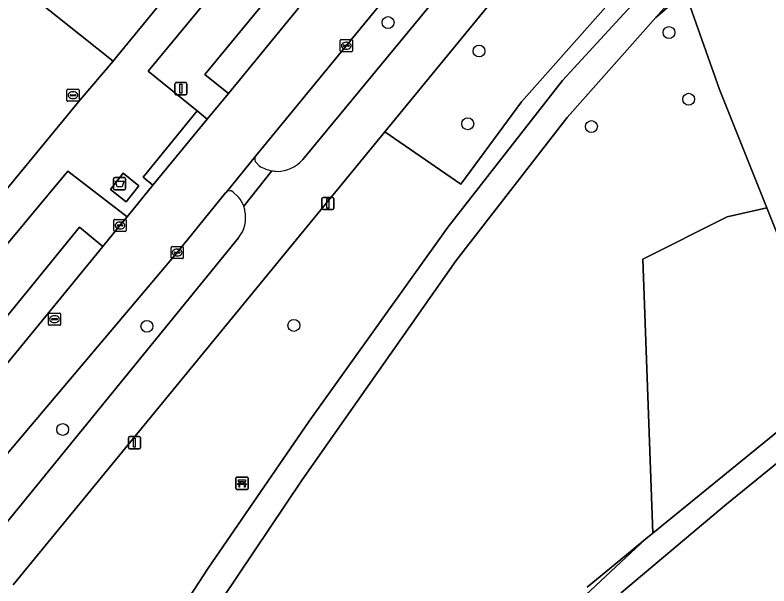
# Model space of a CAD drawing. Extents: x 160349 to 161355, y 381727 to 382854.
# Drawn here: x 160890.7 to 160952.5, y 381924.5 to 381971.4 of the extents above; entities that cross this region are included whole.
import ezdxf

# ---------------------------------------------------------------- set-up
doc = ezdxf.new("R2010")
doc.units = 0
for name, color, linetype in [('IMGEO_Afval_apart_plaats', 7, 'Continuous'), ('IMGEO_Bank', 7, 'Continuous'), ('IMGEO_Berm_groen', 7, 'Continuous'), ('IMGEO_Boom', 7, 'Continuous'), ('IMGEO_Fietspad_gesloten', 7, 'Continuous'), ('IMGEO_Fietspad_open', 7, 'Continuous'), ('IMGEO_Groenvoorziening', 7, 'Continuous'), ('IMGEO_Hek', 7, 'Continuous'), ('IMGEO_Kolk', 7, 'Continuous'), ('IMGEO_Lichtmast', 7, 'Continuous'), ('IMGEO_Parkeervlak_open', 7, 'Continuous'), ('IMGEO_Rijbaan_lokaal_open', 7, 'Continuous'), ('IMGEO_Rioolput', 7, 'Continuous'), ('IMGEO_Voetpad_gesloten', 7, 'Continuous'), ('IMGEO_Voetpad_open', 7, 'Continuous')]:
    doc.layers.add(name, color=color, linetype=linetype)

msp = doc.modelspace()

# ---------------------------------------------------------------- linework, layer by layer
at = {"layer": 'IMGEO_Afval_apart_plaats'}
for p, q in [((160898.745, 381957.125), (160898.745, 381957.925)), ((160898.745, 381957.925), (160898.745, 381957.125)), ((160898.845, 381958.025), (160899.635, 381958.025)), ((160899.635, 381958.025), (160898.845, 381958.025)), ((160899.735, 381957.925), (160899.735, 381957.125)), ((160899.735, 381957.125), (160899.735, 381957.925)), ((160899.635, 381957.025), (160898.845, 381957.025)), ((160898.845, 381957.025), (160899.635, 381957.025))]:
    msp.add_line(p, q, dxfattribs=at)
msp.add_lwpolyline([(160898.888, 381957.739), (160899.592, 381957.739), (160899.443, 381957.269), (160899.037, 381957.269), (160898.888, 381957.739)], dxfattribs=at)
for centre, start, end in [((160898.845, 381957.925), 90, 180), ((160898.845, 381957.925), 90, 180), ((160899.635, 381957.925), 0, 90), ((160899.635, 381957.925), 360, 90), ((160898.845, 381957.125), 180, 270), ((160898.845, 381957.125), 180, 270), ((160899.635, 381957.125), 270, 0), ((160899.635, 381957.125), 270, 0)]:
    msp.add_arc(centre, 0.1, start, end, dxfattribs=at)
at = {"layer": 'IMGEO_Bank'}
for p, q in [((160908.775, 381932.539), (160908.775, 381933.38)), ((160908.775, 381933.38), (160908.775, 381932.539)), ((160908.85, 381933.464), (160909.691, 381933.464)), ((160909.691, 381933.464), (160908.85, 381933.464)), ((160909.084, 381932.97), (160909.084, 381933.076)), ((160909.128, 381933.076), (160909.128, 381932.97)), ((160909.416, 381933.082), (160909.134, 381933.082)), ((160909.422, 381932.97), (160909.422, 381933.076)), ((160909.466, 381933.076), (160909.466, 381932.97)), ((160909.775, 381933.389), (160909.775, 381932.548)), ((160909.775, 381932.548), (160909.775, 381933.389)), ((160909.7, 381932.464), (160908.859, 381932.464)), ((160908.859, 381932.464), (160909.7, 381932.464)), ((160909.472, 381932.862), (160909.079, 381932.862)), ((160909.134, 381932.964), (160909.416, 381932.964))]:
    msp.add_line(p, q, dxfattribs=at)
for points in [[(160909.078, 381933.082), (160908.992, 381933.082), (160908.992, 381933.243), (160909.555, 381933.243), (160909.555, 381933.082), (160909.472, 381933.082)], [(160909.022, 381932.862), (160908.88, 381932.862), (160908.992, 381932.964), (160909.078, 381932.964)], [(160909.072, 381932.855), (160909.072, 381932.648), (160909.029, 381932.648), (160909.029, 381932.855)], [(160909.472, 381932.964), (160909.555, 381932.964), (160909.667, 381932.862), (160909.528, 381932.862)], [(160909.522, 381932.855), (160909.522, 381932.648), (160909.478, 381932.648), (160909.478, 381932.855)]]:
    msp.add_lwpolyline(points, dxfattribs=at)
for centre, radius, start, end in [((160908.853, 381933.386), 0.0779, 92.4484, 184.28452), ((160908.853, 381933.386), 0.0779, 92.4484, 184.28452), ((160909.077, 381933.075), 0.00671, 2.89567, 87.10433), ((160909.134, 381933.075), 0.00671, 92.89567, 177.10433), ((160909.416, 381933.075), 0.00671, 2.89567, 87.10433), ((160909.473, 381933.075), 0.00671, 92.89567, 177.10433), ((160909.697, 381933.386), 0.0779, 2.4484, 94.28452), ((160909.697, 381933.386), 0.0779, 2.4484, 94.28452), ((160908.853, 381932.542), 0.0779, 182.4484, 274.28452), ((160908.853, 381932.542), 0.0779, 182.4484, 274.28452), ((160909.022, 381932.855), 0.00671, 2.89567, 87.10433), ((160909.079, 381932.855), 0.00671, 92.89567, 177.10433), ((160909.077, 381932.971), 0.00671, 272.89567, 357.10433), ((160909.134, 381932.971), 0.00671, 182.89567, 267.10433), ((160909.416, 381932.971), 0.00671, 272.89567, 357.10433), ((160909.473, 381932.971), 0.00671, 182.89567, 267.10433), ((160909.471, 381932.855), 0.00671, 2.89567, 87.10433), ((160909.528, 381932.855), 0.00671, 92.89567, 177.10433), ((160909.697, 381932.542), 0.0779, 272.4484, 4.28452), ((160909.697, 381932.542), 0.0779, 272.4484, 4.28452)]:
    msp.add_arc(centre, radius, start, end, dxfattribs=at)
at = {"layer": 'IMGEO_Berm_groen'}
for points in [[(160940.487, 381996.462), (160931.458, 381985.432), (160917.822, 381968.839), (160910.403, 381959.801)], [(160914.252, 381959.514), (160941.867, 381992.967)], [(160910.454, 381959.226), (160910.681, 381958.993)], [(160907.965, 381956.818), (160907.928, 381956.772), (160903.96, 381951.884), (160890.159, 381935.53), (160878.879, 381921.356), (160877.187, 381919.278), (160876.846, 381918.863), (160876.546, 381918.498), (160876.309, 381918.058), (160881.122, 381915.616), (160881.263, 381915.999), (160881.884, 381917.543)], [(160908.989, 381956.419), (160908.534, 381956.87)], [(160887.742, 381927.051), (160908.986, 381953.078)]]:
    msp.add_lwpolyline(points, dxfattribs=at)
for centre, radius, start, end in [((160910.752, 381959.542), 0.434, 143.43133, 226.70592), ((160912.295, 381961.616), 3.08, 238.39862, 259.1858), ((160912.145, 381961.3), 2.763, 270.41819, 319.70874), ((160912.29, 381961.512), 2.977, 258.90714, 267.59899), ((160908.279, 381956.522), 0.432, 53.77, 136.67333), ((160907.232, 381954.911), 2.315, 19.56216, 40.64892), ((160906.904, 381954.747), 2.668, 321.27928, 12.31675), ((160907.187, 381954.904), 2.36, 10.04201, 19.33838)]:
    msp.add_arc(centre, radius, start, end, dxfattribs=at)
at = {"layer": 'IMGEO_Boom'}
for centre in [(160921.246, 381970.736), (160944.281, 381969.922), (160928.706, 381968.405), (160945.893, 381964.451), (160927.78, 381962.437), (160937.922, 381962.213), (160901.475, 381945.833), (160913.525, 381945.91), (160894.571, 381937.375)]:
    msp.add_circle(centre, 0.489, dxfattribs=at)
at = {"layer": 'IMGEO_Fietspad_gesloten'}
for points in [[(160920.972, 381961.771), (160930.015, 381972.797), (160948.063, 381994.801), (160952.327, 382000), (160980.31, 382034.118), (160983.19, 382037.204), (160985.736, 382040.033), (160986.476, 382040.855), (160994.96, 382049.954), (161000, 382055.359), (161018.426, 382075.121), (161020.27, 382077.268), (161020.313, 382077.319), (161024.035, 382081.674), (161027.907, 382086.255)], [(160941.867, 381992.967), (160914.252, 381959.514)], [(160890.52, 381924.643), (160920.972, 381961.771)], [(160911.717, 381958.591), (160909.414, 381955.686)], [(160908.986, 381953.078), (160887.742, 381927.051)]]:
    msp.add_lwpolyline(points, dxfattribs=at)
for centre, radius, start, end in [((160912.145, 381961.3), 2.763, 270.41819, 319.70874), ((160912.29, 381961.512), 2.977, 258.90714, 267.59899), ((160906.904, 381954.747), 2.668, 321.27928, 12.31675), ((160907.187, 381954.904), 2.36, 10.04201, 19.33838)]:
    msp.add_arc(centre, radius, start, end, dxfattribs=at)
at = {"layer": 'IMGEO_Fietspad_open'}
for points in [[(160910.403, 381959.801), (160907.965, 381956.818)], [(160910.681, 381958.993), (160910.454, 381959.226)], [(160909.414, 381955.686), (160911.717, 381958.591)], [(160908.534, 381956.87), (160908.989, 381956.419)]]:
    msp.add_lwpolyline(points, dxfattribs=at)
for centre, radius, start, end in [((160910.752, 381959.542), 0.434, 143.43133, 226.70592), ((160912.295, 381961.616), 3.08, 238.39862, 259.1858), ((160908.279, 381956.522), 0.432, 53.77, 136.67333), ((160907.232, 381954.911), 2.315, 19.56216, 40.64892)]:
    msp.add_arc(centre, radius, start, end, dxfattribs=at)
at = {"layer": 'IMGEO_Groenvoorziening'}
for points in [[(160995.662, 382024.232), (160976.91, 382006.573), (160950.642, 381979.531), (160943.189, 381971.147), (160945.096, 381972.781), (160946.03, 381972.056), (160948.417, 381965.264), (160952.303, 381955.561), (160957.216, 381943.291), (160957.707, 381940.783), (160965.908, 381946.927), (160989.311, 381962.789)], [(160890.803, 381973.898), (160898.705, 381967.573), (160899.047, 381967.99), (160921.17, 381994.973)], [(160951.842, 381983.726), (160951.191, 381985.661), (160932.182, 381964.238), (160927.224, 381957.496), (160920.972, 381961.771), (160890.52, 381924.643)], [(160890.677, 381907.844), (160891.108, 381907.876), (160894.311, 381908.969), (160895.463, 381909.644), (160898.554, 381913.782), (160906.494, 381926.014), (160914.767, 381938.069), (160926.176, 381953.998), (160935.546, 381965.997), (160951.842, 381983.726)], [(160945.096, 381972.781), (160943.189, 381971.147), (160935.94, 381962.961), (160926.84, 381951.227), (160914.213, 381933.244), (160901.024, 381913.637)], [(160937.584, 381924.456), (160940.628, 381926.959), (160942.376, 381928.401), (160942.962, 381928.884), (160942.123, 381951.347), (160949.053, 381954.803), (160952.303, 381955.561), (160948.417, 381965.264), (160946.03, 381972.056)], [(160936.217, 381922.635), (160942.376, 381928.401), (160940.628, 381926.959), (160937.584, 381924.456)]]:
    msp.add_lwpolyline(points, dxfattribs=at)
for points in [[(160951.191, 381985.661), (160948.063, 381994.801), (160930.015, 381972.797), (160920.972, 381961.771), (160927.224, 381957.496), (160932.182, 381964.238)], [(160913.812, 381975.725), (160910.958, 381978.11), (160901.593, 381966.764), (160905.586, 381963.508), (160906.42, 381962.832), (160908.175, 381964.929), (160906.218, 381966.475)], [(160974.745, 381937.673), (160979.516, 381942.065), (160984.883, 381945.705), (160992.002, 381949.829), (160994.066, 381952.575), (160996.299, 381955.547), (160995.935, 381961.456), (160994.814, 381963.36), (160990.967, 381961.43), (160989.233, 381960.371), (160964.43, 381943.564), (160957.917, 381938.49), (160949.005, 381931.241), (160940.386, 381923.999), (160937.009, 381920.64), (160943.324, 381912.797), (160945.29, 381912.272), (160946.957, 381911.826), (160951.538, 381913.879), (160953.864, 381916.825), (160957.726, 381920.965), (160962.404, 381925.739), (160970.928, 381933.552)], [(160897.868, 381952.388), (160899.267, 381954.104), (160899.847, 381954.81), (160894.984, 381958.555), (160884.397, 381945.841), (160887.355, 381943.427), (160895.956, 381953.97)], [(160957.216, 381943.291), (160952.303, 381955.561), (160949.053, 381954.803), (160942.123, 381951.347), (160942.962, 381928.884), (160956.645, 381940.028), (160957.707, 381940.783)]]:
    msp.add_lwpolyline(points, close=True, dxfattribs=at)
at = {"layer": 'IMGEO_Hek'}
for points in [[(160943.189, 381971.147), (160945.096, 381972.781), (160946.03, 381972.056)], [(160946.03, 381972.056), (160948.417, 381965.264), (160952.303, 381955.561)], [(160898.815, 381909.801), (160901.024, 381913.637), (160914.213, 381933.244), (160926.84, 381951.227), (160935.94, 381962.961), (160943.189, 381971.147)], [(160952.303, 381955.561), (160957.216, 381943.291), (160957.707, 381940.783), (160956.645, 381940.028), (160942.962, 381928.884)], [(160942.376, 381928.401), (160940.628, 381926.959), (160937.584, 381924.456)]]:
    msp.add_lwpolyline(points, dxfattribs=at)
at = {"layer": 'IMGEO_Kolk'}
for p, q in [((160917.321, 381968.413), (160917.321, 381969.265)), ((160917.396, 381969.339), (160918.248, 381969.339)), ((160917.58, 381968.833), (160917.58, 381968.845)), ((160917.623, 381968.882), (160918.021, 381968.882)), ((160917.809, 381969.119), (160917.834, 381969.119)), ((160918.064, 381968.845), (160918.064, 381968.833)), ((160918.322, 381969.265), (160918.322, 381968.413)), ((160918.248, 381968.339), (160917.396, 381968.339)), ((160918.018, 381968.796), (160917.62, 381968.796)), ((160917.832, 381968.559), (160917.807, 381968.559)), ((160894.916, 381964.356), (160894.916, 381965.208)), ((160894.991, 381965.282), (160895.843, 381965.282)), ((160895.917, 381965.208), (160895.917, 381964.356)), ((160895.175, 381964.776), (160895.175, 381964.788)), ((160895.613, 381964.739), (160895.215, 381964.739)), ((160895.218, 381964.825), (160895.616, 381964.825)), ((160895.427, 381964.502), (160895.402, 381964.502)), ((160895.404, 381965.062), (160895.429, 381965.062)), ((160895.659, 381964.788), (160895.659, 381964.776)), ((160895.843, 381964.282), (160894.991, 381964.282)), ((160898.841, 381954.604), (160899.693, 381954.604)), ((160898.766, 381953.678), (160898.766, 381954.53)), ((160899.025, 381954.098), (160899.025, 381954.11)), ((160899.463, 381954.061), (160899.065, 381954.061)), ((160899.068, 381954.147), (160899.466, 381954.147)), ((160899.254, 381954.384), (160899.279, 381954.384)), ((160899.509, 381954.11), (160899.509, 381954.098)), ((160899.767, 381954.53), (160899.767, 381953.678)), ((160899.693, 381953.604), (160898.841, 381953.604)), ((160899.277, 381953.824), (160899.252, 381953.824)), ((160903.459, 381951.458), (160903.459, 381952.31)), ((160903.534, 381952.384), (160904.386, 381952.384)), ((160903.947, 381952.164), (160903.972, 381952.164)), ((160904.46, 381952.31), (160904.46, 381951.458)), ((160903.718, 381951.878), (160903.718, 381951.89)), ((160904.156, 381951.841), (160903.758, 381951.841)), ((160903.761, 381951.927), (160904.159, 381951.927)), ((160903.97, 381951.604), (160903.945, 381951.604)), ((160904.202, 381951.89), (160904.202, 381951.878)), ((160904.386, 381951.384), (160903.534, 381951.384))]:
    msp.add_line(p, q, dxfattribs=at)
for points in [[(160917.321, 381968.413), (160917.321, 381969.265)], [(160917.396, 381969.339), (160918.248, 381969.339)], [(160918.322, 381969.265), (160918.322, 381968.413)], [(160918.248, 381968.339), (160917.396, 381968.339)], [(160894.916, 381964.356), (160894.916, 381965.208)], [(160894.991, 381965.282), (160895.843, 381965.282)], [(160895.917, 381965.208), (160895.917, 381964.356)], [(160895.843, 381964.282), (160894.991, 381964.282)], [(160898.841, 381954.604), (160899.693, 381954.604)], [(160898.766, 381953.678), (160898.766, 381954.53)], [(160899.767, 381954.53), (160899.767, 381953.678)], [(160899.693, 381953.604), (160898.841, 381953.604)], [(160903.459, 381951.458), (160903.459, 381952.31)], [(160903.534, 381952.384), (160904.386, 381952.384)], [(160904.46, 381952.31), (160904.46, 381951.458)], [(160904.386, 381951.384), (160903.534, 381951.384)]]:
    msp.add_lwpolyline(points, dxfattribs=at)
for centre, radius, start, end in [((160917.398, 381969.263), 0.0765, 91.55205, 178.44795), ((160917.398, 381969.263), 0.0765, 91.55205, 178.44795), ((160917.62, 381968.842), 0.0403, 85.87752, 175.75265), ((160917.617, 381968.832), 0.0366, 178.93798, 274.71019), ((160918.021, 381968.839), 0.043, 264.86636, 352.45326), ((160918.025, 381968.844), 0.0386, 1.73085, 96.63898), ((160918.246, 381969.263), 0.0765, 1.55205, 88.44795), ((160918.246, 381969.263), 0.0765, 1.55205, 88.44795), ((160917.398, 381968.415), 0.0765, 181.55205, 268.44795), ((160917.398, 381968.415), 0.0765, 181.55205, 268.44795), ((160918.246, 381968.415), 0.0765, 271.55205, 358.44795), ((160918.246, 381968.415), 0.0765, 271.55205, 358.44795), ((160894.993, 381965.206), 0.0765, 91.55205, 178.44795), ((160894.993, 381965.206), 0.0765, 91.55205, 178.44795), ((160895.841, 381965.206), 0.0765, 1.55205, 88.44795), ((160895.841, 381965.206), 0.0765, 1.55205, 88.44795), ((160895.215, 381964.785), 0.0403, 85.87752, 175.75265), ((160895.212, 381964.775), 0.0366, 178.93798, 274.71019), ((160895.616, 381964.782), 0.043, 264.86636, 352.45326), ((160895.62, 381964.787), 0.0386, 1.73085, 96.63898), ((160894.993, 381964.358), 0.0765, 181.55205, 268.44795), ((160894.993, 381964.358), 0.0765, 181.55205, 268.44795), ((160895.841, 381964.358), 0.0765, 271.55205, 358.44795), ((160895.841, 381964.358), 0.0765, 271.55205, 358.44795), ((160898.843, 381954.528), 0.0765, 91.55205, 178.44795), ((160898.843, 381954.528), 0.0765, 91.55205, 178.44795), ((160899.691, 381954.528), 0.0765, 1.55205, 88.44795), ((160899.691, 381954.528), 0.0765, 1.55205, 88.44795), ((160899.065, 381954.107), 0.0403, 85.87752, 175.75265), ((160899.062, 381954.097), 0.0366, 178.93798, 274.71019), ((160899.466, 381954.104), 0.043, 264.86636, 352.45326), ((160899.47, 381954.109), 0.0386, 1.73085, 96.63898), ((160898.843, 381953.68), 0.0765, 181.55205, 268.44795), ((160898.843, 381953.68), 0.0765, 181.55205, 268.44795), ((160899.691, 381953.68), 0.0765, 271.55205, 358.44795), ((160899.691, 381953.68), 0.0765, 271.55205, 358.44795), ((160903.536, 381952.308), 0.0765, 91.55205, 178.44795), ((160903.536, 381952.308), 0.0765, 91.55205, 178.44795), ((160904.384, 381952.308), 0.0765, 1.55205, 88.44795), ((160904.384, 381952.308), 0.0765, 1.55205, 88.44795), ((160903.758, 381951.887), 0.0403, 85.87752, 175.75265), ((160903.755, 381951.877), 0.0366, 178.93798, 274.71019), ((160904.159, 381951.884), 0.043, 264.86636, 352.45326), ((160904.163, 381951.889), 0.0386, 1.73085, 96.63898), ((160903.536, 381951.46), 0.0765, 181.55205, 268.44795), ((160903.536, 381951.46), 0.0765, 181.55205, 268.44795), ((160904.384, 381951.46), 0.0765, 271.55205, 358.44795), ((160904.384, 381951.46), 0.0765, 271.55205, 358.44795)]:
    msp.add_arc(centre, radius, start, end, dxfattribs=at)
for centre, major_axis, ratio, start_param, end_param in [((160917.808, 381968.839), (-0.387, 0.002), 0.722429, 4.712389, 7.853982), ((160917.833, 381968.839), (-0.39, 0.002), 0.717154, 1.570796, 4.712389), ((160895.403, 381964.782), (-0.387, 0.002), 0.722429, 4.712389, 7.853982), ((160895.428, 381964.782), (-0.39, 0.002), 0.717154, 1.570796, 4.712389), ((160899.253, 381954.104), (-0.387, 0.002), 0.722429, 4.712389, 7.853982), ((160899.278, 381954.104), (-0.39, 0.002), 0.717154, 1.570796, 4.712389), ((160903.946, 381951.884), (-0.387, 0.002), 0.722429, 4.712389, 7.853982), ((160903.971, 381951.884), (-0.39, 0.002), 0.717154, 1.570796, 4.712389)]:
    msp.add_ellipse(centre, major_axis=major_axis, ratio=ratio, start_param=start_param, end_param=end_param, dxfattribs=at)
at = {"layer": 'IMGEO_Lichtmast'}
for p, q in [((160903.858, 381965.813), (160904.648, 381965.813)), ((160904.648, 381965.813), (160903.858, 381965.813)), ((160903.758, 381964.913), (160903.758, 381965.713)), ((160903.758, 381965.713), (160903.758, 381964.913)), ((160904.748, 381965.713), (160904.748, 381964.913)), ((160904.748, 381964.913), (160904.748, 381965.713)), ((160904.648, 381964.813), (160903.858, 381964.813)), ((160903.858, 381964.813), (160904.648, 381964.813)), ((160915.815, 381955.503), (160915.815, 381956.303)), ((160915.815, 381956.303), (160915.815, 381955.503)), ((160915.915, 381956.403), (160916.705, 381956.403)), ((160916.705, 381956.403), (160915.915, 381956.403)), ((160916.805, 381956.303), (160916.805, 381955.503)), ((160916.805, 381955.503), (160916.805, 381956.303)), ((160916.705, 381955.403), (160915.915, 381955.403)), ((160915.915, 381955.403), (160916.705, 381955.403)), ((160899.957, 381935.891), (160899.957, 381936.691)), ((160899.957, 381936.691), (160899.957, 381935.891)), ((160900.057, 381936.791), (160900.847, 381936.791)), ((160900.847, 381936.791), (160900.057, 381936.791)), ((160900.947, 381936.691), (160900.947, 381935.891)), ((160900.947, 381935.891), (160900.947, 381936.691)), ((160900.847, 381935.791), (160900.057, 381935.791)), ((160900.057, 381935.791), (160900.847, 381935.791))]:
    msp.add_line(p, q, dxfattribs=at)
for points in [[(160904.178, 381965.688), (160904.328, 381965.688), (160904.328, 381964.938), (160904.178, 381964.938), (160904.178, 381965.688)], [(160916.235, 381956.278), (160916.385, 381956.278), (160916.385, 381955.528), (160916.235, 381955.528), (160916.235, 381956.278)], [(160900.377, 381936.666), (160900.527, 381936.666), (160900.527, 381935.916), (160900.377, 381935.916), (160900.377, 381936.666)]]:
    msp.add_lwpolyline(points, dxfattribs=at)
for centre, start, end in [((160903.858, 381965.713), 90, 180), ((160903.858, 381965.713), 90, 180), ((160904.648, 381965.713), 0, 90), ((160904.648, 381965.713), 360, 90), ((160903.858, 381964.913), 180, 270), ((160903.858, 381964.913), 180, 270), ((160904.648, 381964.913), 270, 0), ((160904.648, 381964.913), 270, 0), ((160915.915, 381956.303), 90, 180), ((160915.915, 381956.303), 90, 180), ((160916.705, 381956.303), 0, 90), ((160916.705, 381956.303), 360, 90), ((160915.915, 381955.503), 180, 270), ((160915.915, 381955.503), 180, 270), ((160916.705, 381955.503), 270, 0), ((160916.705, 381955.503), 270, 0), ((160900.057, 381936.691), 90, 180), ((160900.057, 381936.691), 90, 180), ((160900.847, 381936.691), 0, 90), ((160900.847, 381936.691), 360, 90), ((160900.057, 381935.891), 180, 270), ((160900.057, 381935.891), 180, 270), ((160900.847, 381935.891), 270, 0), ((160900.847, 381935.891), 270, 0)]:
    msp.add_arc(centre, 0.1, start, end, dxfattribs=at)
at = {"layer": 'IMGEO_Parkeervlak_open'}
for points in [[(160930.978, 381992.756), (160929.081, 381994.343), (160922.265, 381986.038), (160921.69, 381985.335), (160914.407, 381976.45), (160913.812, 381975.725), (160906.218, 381966.475), (160908.175, 381964.929), (160913.867, 381971.895), (160927.413, 381988.423)], [(160897.868, 381952.388), (160895.956, 381953.97), (160887.355, 381943.427), (160886.731, 381942.705), (160879.367, 381933.714), (160878.772, 381932.974), (160873.142, 381926.129), (160874.917, 381924.809), (160875.128, 381924.645), (160875.858, 381925.487), (160886.281, 381938.261)]]:
    msp.add_lwpolyline(points, close=True, dxfattribs=at)
at = {"layer": 'IMGEO_Rijbaan_lokaal_open'}
msp.add_lwpolyline([(160913.867, 381971.895), (160908.175, 381964.929), (160906.42, 381962.832), (160901.975, 381957.397), (160899.847, 381954.81), (160899.267, 381954.104), (160897.868, 381952.388), (160886.281, 381938.261), (160875.858, 381925.487), (160875.128, 381924.645), (160872.973, 381922.096), (160876.846, 381918.863), (160877.187, 381919.278), (160878.879, 381921.356), (160890.159, 381935.53), (160903.96, 381951.884), (160907.928, 381956.772), (160907.965, 381956.818), (160910.403, 381959.801), (160917.822, 381968.839), (160931.458, 381985.432)], dxfattribs=at)
at = {"layer": 'IMGEO_Rioolput'}
for p, q in [((160893.401, 381945.993), (160893.401, 381946.845)), ((160893.476, 381946.919), (160894.328, 381946.919)), ((160893.889, 381946.699), (160893.914, 381946.699)), ((160894.402, 381946.845), (160894.402, 381945.993)), ((160893.66, 381946.413), (160893.66, 381946.425)), ((160894.098, 381946.376), (160893.7, 381946.376)), ((160893.703, 381946.462), (160894.101, 381946.462)), ((160893.912, 381946.139), (160893.887, 381946.139)), ((160894.144, 381946.425), (160894.144, 381946.413)), ((160894.328, 381945.919), (160893.476, 381945.919))]:
    msp.add_line(p, q, dxfattribs=at)
for points in [[(160893.401, 381945.993), (160893.401, 381946.845)], [(160893.476, 381946.919), (160894.328, 381946.919)], [(160894.402, 381946.845), (160894.402, 381945.993)], [(160894.328, 381945.919), (160893.476, 381945.919)]]:
    msp.add_lwpolyline(points, dxfattribs=at)
for centre, radius, start, end in [((160893.478, 381946.843), 0.0765, 91.55205, 178.44795), ((160893.478, 381946.843), 0.0765, 91.55205, 178.44795), ((160894.326, 381946.843), 0.0765, 1.55205, 88.44795), ((160894.326, 381946.843), 0.0765, 1.55205, 88.44795), ((160893.478, 381945.995), 0.0765, 181.55205, 268.44795), ((160893.478, 381945.995), 0.0765, 181.55205, 268.44795), ((160893.7, 381946.422), 0.0403, 85.87752, 175.75265), ((160893.697, 381946.412), 0.0366, 178.93798, 274.71019), ((160894.101, 381946.419), 0.043, 264.86636, 352.45326), ((160894.105, 381946.424), 0.0386, 1.73085, 96.63898), ((160894.326, 381945.995), 0.0765, 271.55205, 358.44795), ((160894.326, 381945.995), 0.0765, 271.55205, 358.44795)]:
    msp.add_arc(centre, radius, start, end, dxfattribs=at)
for centre, major_axis, ratio, start_param, end_param in [((160893.888, 381946.419), (-0.387, 0.002), 0.722429, 4.712389, 7.853982), ((160893.913, 381946.419), (-0.39, 0.002), 0.717154, 1.570796, 4.712389)]:
    msp.add_ellipse(centre, major_axis=major_axis, ratio=ratio, start_param=start_param, end_param=end_param, dxfattribs=at)
at = {"layer": 'IMGEO_Voetpad_gesloten'}
for points in [[(160994.375, 382026.192), (160987.697, 382019.509), (160971.09, 382003.681), (160952.645, 381984.6), (160951.842, 381983.726), (160935.546, 381965.997), (160926.176, 381953.998), (160914.767, 381938.069), (160906.494, 381926.014), (160898.554, 381913.782), (160895.463, 381909.644), (160894.311, 381908.969), (160891.108, 381907.876), (160890.677, 381907.844)], [(160892.632, 381905.937), (160892.788, 381905.75), (160893.119, 381906.328), (160893.306, 381906.492), (160894.834, 381907.311), (160898.815, 381909.801), (160901.024, 381913.637), (160914.213, 381933.244), (160926.84, 381951.227), (160935.94, 381962.961), (160943.189, 381971.147), (160950.642, 381979.531), (160976.91, 382006.573), (160995.662, 382024.232)], [(161052.654, 381995.114), (161030.617, 381983.595), (161016.031, 381976.255), (160995.77, 381966.216), (160989.311, 381962.789), (160965.908, 381946.927), (160957.707, 381940.783), (160956.645, 381940.028), (160942.962, 381928.884), (160942.376, 381928.401), (160936.217, 381922.635), (160933.007, 381919.026), (160929.875, 381915.366), (160919.321, 381909.026), (160910.737, 381903.614)], [(160912.578, 381856.039), (160911.905, 381862.88), (160913.608, 381875.564), (160915.398, 381882.621), (160917.553, 381889.064), (160920.629, 381895.917), (160923.934, 381901.484), (160925.498, 381904.208), (160927.496, 381907.84), (160929.649, 381911.228), (160931.653, 381914.37), (160933.856, 381917.079), (160937.009, 381920.64), (160940.386, 381923.999), (160949.005, 381931.241), (160957.917, 381938.49), (160964.43, 381943.564), (160989.233, 381960.371), (160990.967, 381961.43), (160994.814, 381963.36), (161018.328, 381975.157)]]:
    msp.add_lwpolyline(points, dxfattribs=at)
msp.add_lwpolyline([(160900.82, 381957.351), (160899.521, 381958.395), (160898.478, 381957.047), (160899.768, 381956.03)], close=True, dxfattribs=at)
at = {"layer": 'IMGEO_Voetpad_open'}
for points in [[(160968.542, 382047.88), (160967.756, 382048.614), (160966.468, 382049.768), (160961.811, 382044.304), (160961.395, 382043.679), (160958.918, 382040.842), (160932.496, 382008.634), (160932.226, 382008.305), (160929.422, 382004.91), (160921.322, 381995.156), (160921.17, 381994.973), (160899.047, 381967.99), (160898.705, 381967.573), (160896.004, 381964.417), (160888.253, 381954.999), (160865.985, 381927.945)], [(160876.409, 381936.174), (160883.82, 381945.107), (160886.731, 381942.705), (160887.355, 381943.427), (160884.397, 381945.841), (160894.984, 381958.555), (160899.847, 381954.81), (160901.975, 381957.397), (160901.164, 381958.058), (160905.586, 381963.508), (160901.593, 381966.764), (160910.958, 381978.11)], [(160888.253, 381954.999), (160896.004, 381964.417), (160898.705, 381967.573), (160890.803, 381973.898)]]:
    msp.add_lwpolyline(points, dxfattribs=at)
for points in [[(160906.42, 381962.832), (160905.586, 381963.508), (160901.164, 381958.058), (160901.975, 381957.397)], [(160898.478, 381957.047), (160899.521, 381958.395), (160900.82, 381957.351), (160899.768, 381956.03)]]:
    msp.add_lwpolyline(points, close=True, dxfattribs=at)

doc.saveas('drawing.dxf')
